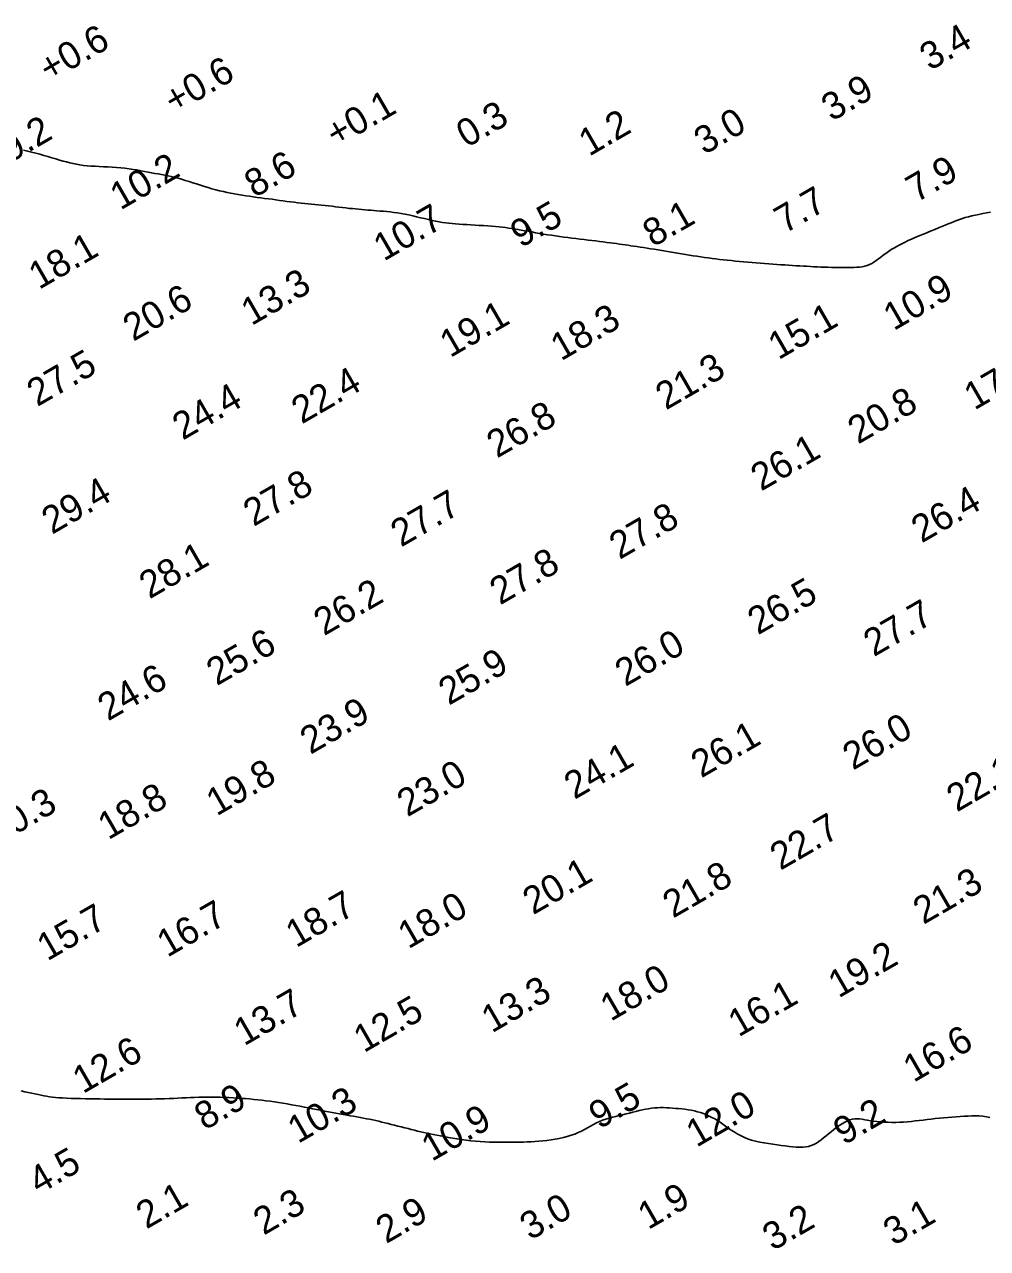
# Model space of a CAD drawing. Extents: x 3024098 to 3056816, y 418252 to 509144.
# Drawn here: x 3026842.8 to 3027019.2, y 427242.4 to 427466.6 of the extents above; entities that cross this region are included whole.
import ezdxf

# ---------------------------------------------------------------- set-up
doc = ezdxf.new("R2010")
doc.units = 0
doc.layers.add('V-CHAN-CONT-EL10', color=7, linetype='Continuous')
doc.layers.add('V-TOPO-SOUN-0911', color=7, linetype='Continuous')

msp = doc.modelspace()

# ---------------------------------------------------------------- linework, layer by layer
at = {"layer": 'V-CHAN-CONT-EL10'}
for points in [[(3026842.64, 427443.52), (3026843.37, 427443.37), (3026844.11, 427443.2), (3026844.86, 427443.01), (3026845.61, 427442.8), (3026846.36, 427442.59), (3026847.1, 427442.37), (3026847.82, 427442.15), (3026848.53, 427441.94), (3026849.21, 427441.74), (3026849.86, 427441.55), (3026850.48, 427441.38), (3026851.1, 427441.22), (3026851.71, 427441.08), (3026852.32, 427440.96), (3026852.95, 427440.85), (3026853.6, 427440.76), (3026854.27, 427440.69), (3026854.98, 427440.63), (3026855.73, 427440.59), (3026856.5, 427440.55), (3026857.28, 427440.52), (3026858.07, 427440.48), (3026858.87, 427440.44), (3026859.67, 427440.39), (3026860.45, 427440.32), (3026861.21, 427440.24), (3026861.96, 427440.14), (3026862.69, 427440.03), (3026863.41, 427439.91), (3026864.1, 427439.78), (3026864.78, 427439.66), (3026865.43, 427439.53), (3026866.07, 427439.41), (3026866.69, 427439.29), (3026867.3, 427439.18), (3026867.9, 427439.07), (3026868.5, 427438.96), (3026869.1, 427438.84), (3026869.7, 427438.71), (3026870.31, 427438.56)], [(3026870.31, 427438.56), (3026870.94, 427438.4), (3026871.59, 427438.21), (3026872.26, 427438.01), (3026872.94, 427437.8), (3026873.64, 427437.58), (3026874.33, 427437.35), (3026875.04, 427437.12), (3026875.75, 427436.9), (3026876.45, 427436.68), (3026877.15, 427436.48), (3026877.85, 427436.29), (3026878.54, 427436.12), (3026879.23, 427435.95), (3026879.91, 427435.8), (3026880.6, 427435.66), (3026881.28, 427435.53), (3026881.97, 427435.4), (3026882.65, 427435.29), (3026883.34, 427435.18), (3026884.03, 427435.09), (3026884.72, 427434.99), (3026885.41, 427434.9), (3026886.1, 427434.81), (3026886.79, 427434.72), (3026887.48, 427434.63), (3026888.17, 427434.54), (3026888.85, 427434.45), (3026889.54, 427434.35), (3026890.21, 427434.26), (3026890.89, 427434.17), (3026891.55, 427434.08), (3026892.21, 427433.99), (3026892.86, 427433.92), (3026893.5, 427433.84), (3026894.13, 427433.78), (3026894.76, 427433.71), (3026895.38, 427433.65), (3026896, 427433.59), (3026896.62, 427433.53), (3026897.24, 427433.47), (3026897.87, 427433.41), (3026898.5, 427433.34), (3026899.14, 427433.26), (3026899.78, 427433.19), (3026900.41, 427433.11), (3026901.04, 427433.04), (3026901.66, 427432.96), (3026902.27, 427432.89), (3026902.87, 427432.83), (3026903.45, 427432.77), (3026904.02, 427432.71), (3026904.57, 427432.66), (3026905.12, 427432.62), (3026905.67, 427432.57), (3026906.23, 427432.53), (3026906.79, 427432.48), (3026907.36, 427432.44), (3026907.94, 427432.4), (3026908.54, 427432.35), (3026909.16, 427432.29), (3026909.79, 427432.23), (3026910.44, 427432.15), (3026911.11, 427432.06), (3026911.79, 427431.95), (3026912.48, 427431.83), (3026913.19, 427431.69), (3026913.92, 427431.53), (3026914.64, 427431.36), (3026915.37, 427431.18), (3026916.08, 427431.01), (3026916.79, 427430.84), (3026917.47, 427430.68), (3026918.13, 427430.54), (3026918.76, 427430.42), (3026919.37, 427430.32), (3026919.97, 427430.23), (3026920.56, 427430.16), (3026921.16, 427430.1), (3026921.78, 427430.05), (3026922.42, 427430), (3026923.1, 427429.96), (3026923.81, 427429.91), (3026924.56, 427429.87), (3026925.33, 427429.82), (3026926.1, 427429.77), (3026926.88, 427429.72), (3026927.64, 427429.67), (3026928.38, 427429.62), (3026929.08, 427429.56), (3026929.73, 427429.5), (3026930.35, 427429.43), (3026930.94, 427429.36), (3026931.51, 427429.28), (3026932.07, 427429.2), (3026932.63, 427429.11), (3026933.2, 427429.02), (3026933.8, 427428.91), (3026934.42, 427428.8), (3026935.07, 427428.68), (3026935.74, 427428.56), (3026936.43, 427428.43), (3026937.14, 427428.31), (3026937.86, 427428.18), (3026938.6, 427428.06), (3026939.34, 427427.95), (3026940.08, 427427.84), (3026940.83, 427427.73), (3026941.58, 427427.63), (3026942.33, 427427.54), (3026943.08, 427427.45), (3026943.83, 427427.36), (3026944.57, 427427.27), (3026945.31, 427427.18), (3026946.03, 427427.09), (3026946.75, 427427.01), (3026947.45, 427426.92), (3026948.14, 427426.83), (3026948.81, 427426.74), (3026949.45, 427426.66), (3026950.08, 427426.58), (3026950.67, 427426.49), (3026951.24, 427426.42), (3026951.79, 427426.34), (3026952.32, 427426.27), (3026952.85, 427426.19), (3026953.37, 427426.12), (3026953.9, 427426.04), (3026954.44, 427425.96), (3026955, 427425.88), (3026955.59, 427425.79), (3026956.21, 427425.7), (3026956.84, 427425.6), (3026957.5, 427425.5), (3026958.17, 427425.4), (3026958.86, 427425.29), (3026959.56, 427425.18), (3026960.27, 427425.06), (3026960.98, 427424.94), (3026961.7, 427424.82), (3026962.42, 427424.7), (3026963.14, 427424.58), (3026963.86, 427424.46), (3026964.57, 427424.34), (3026965.28, 427424.22), (3026965.99, 427424.11), (3026966.68, 427424.01), (3026967.37, 427423.91), (3026968.06, 427423.81), (3026968.75, 427423.72), (3026969.44, 427423.63), (3026970.13, 427423.55), (3026970.84, 427423.47), (3026971.55, 427423.39), (3026972.29, 427423.31), (3026973.03, 427423.23), (3026973.78, 427423.16), (3026974.54, 427423.09), (3026975.31, 427423.02), (3026976.08, 427422.96), (3026976.85, 427422.89), (3026977.62, 427422.83), (3026978.38, 427422.78), (3026979.13, 427422.72), (3026979.88, 427422.67), (3026980.62, 427422.62), (3026981.35, 427422.57), (3026982.07, 427422.52), (3026982.78, 427422.48), (3026983.48, 427422.43), (3026984.16, 427422.39), (3026984.83, 427422.35), (3026985.49, 427422.31), (3026986.14, 427422.27), (3026986.79, 427422.23), (3026987.43, 427422.2), (3026988.07, 427422.17), (3026988.71, 427422.14), (3026989.35, 427422.12), (3026989.99, 427422.1), (3026990.63, 427422.08), (3026991.26, 427422.06), (3026991.89, 427422.05), (3026992.5, 427422.05), (3026993.09, 427422.04), (3026993.67, 427422.04), (3026994.23, 427422.05), (3026994.76, 427422.06), (3026995.28, 427422.09), (3026995.78, 427422.13), (3026996.26, 427422.2), (3026996.72, 427422.3), (3026997.17, 427422.43), (3026997.6, 427422.6), (3026998.02, 427422.81), (3026998.42, 427423.06), (3026998.83, 427423.34), (3026999.24, 427423.64), (3026999.66, 427423.96), (3027000.1, 427424.3), (3027000.56, 427424.64), (3027001.06, 427424.99), (3027001.59, 427425.33), (3027002.16, 427425.67), (3027002.76, 427426), (3027003.39, 427426.33), (3027004.03, 427426.65), (3027004.7, 427426.97), (3027005.39, 427427.28), (3027006.08, 427427.59), (3027006.79, 427427.9), (3027007.5, 427428.19), (3027008.2, 427428.48), (3027008.9, 427428.77), (3027009.58, 427429.04), (3027010.24, 427429.31), (3027010.87, 427429.57), (3027011.47, 427429.81), (3027012.03, 427430.04), (3027012.56, 427430.26), (3027013.08, 427430.47), (3027013.58, 427430.67), (3027014.09, 427430.85), (3027014.61, 427431.03), (3027015.14, 427431.2), (3027015.71, 427431.36), (3027016.32, 427431.51), (3027016.96, 427431.65), (3027017.63, 427431.79), (3027018.33, 427431.93), (3027019.05, 427432.06), (3027019.79, 427432.19)], [(3027019.63, 427266.39), (3027019, 427266.53), (3027018.36, 427266.62), (3027017.71, 427266.68), (3027017.04, 427266.7), (3027016.36, 427266.7), (3027015.67, 427266.67), (3027014.95, 427266.64), (3027014.22, 427266.6), (3027013.47, 427266.55), (3027012.71, 427266.49), (3027011.94, 427266.43), (3027011.17, 427266.36), (3027010.41, 427266.29), (3027009.64, 427266.21), (3027008.89, 427266.12), (3027008.15, 427266.03), (3027007.42, 427265.94), (3027006.69, 427265.85), (3027005.98, 427265.77), (3027005.27, 427265.69), (3027004.56, 427265.62), (3027003.84, 427265.57), (3027003.13, 427265.53), (3027002.41, 427265.51), (3027001.7, 427265.51), (3027000.99, 427265.52), (3027000.29, 427265.56), (3026999.61, 427265.6), (3026998.96, 427265.66), (3026998.34, 427265.74), (3026997.76, 427265.82), (3026997.22, 427265.91), (3026996.72, 427266), (3026996.24, 427266.08), (3026995.79, 427266.14), (3026995.35, 427266.17), (3026994.91, 427266.16), (3026994.46, 427266.1), (3026994.01, 427265.98), (3026993.54, 427265.8), (3026993.06, 427265.56), (3026992.56, 427265.27), (3026992.06, 427264.94), (3026991.56, 427264.58), (3026991.06, 427264.2), (3026990.57, 427263.81), (3026990.1, 427263.42), (3026989.64, 427263.04), (3026989.19, 427262.67), (3026988.75, 427262.33), (3026988.31, 427262.01), (3026987.86, 427261.72), (3026987.4, 427261.47), (3026986.93, 427261.27), (3026986.44, 427261.11), (3026985.91, 427261.01), (3026985.36, 427260.96), (3026984.78, 427260.95), (3026984.17, 427260.98), (3026983.53, 427261.04), (3026982.86, 427261.11), (3026982.16, 427261.2), (3026981.43, 427261.3), (3026980.67, 427261.4), (3026979.89, 427261.51), (3026979.09, 427261.63), (3026978.29, 427261.76), (3026977.5, 427261.91), (3026976.73, 427262.08), (3026975.98, 427262.28), (3026975.27, 427262.52), (3026974.59, 427262.79), (3026973.96, 427263.09), (3026973.37, 427263.41), (3026972.8, 427263.76), (3026972.25, 427264.11), (3026971.73, 427264.47), (3026971.22, 427264.83), (3026970.72, 427265.18), (3026970.23, 427265.52), (3026969.73, 427265.83), (3026969.24, 427266.13), (3026968.74, 427266.41), (3026968.23, 427266.67), (3026967.72, 427266.91), (3026967.19, 427267.12), (3026966.66, 427267.3), (3026966.1, 427267.47), (3026965.53, 427267.6), (3026964.95, 427267.72), (3026964.37, 427267.82), (3026963.78, 427267.9), (3026963.2, 427267.97), (3026962.62, 427268.03), (3026962.05, 427268.08), (3026961.49, 427268.13), (3026960.93, 427268.17), (3026960.39, 427268.2), (3026959.85, 427268.21), (3026959.31, 427268.21), (3026958.77, 427268.2), (3026958.23, 427268.16), (3026957.68, 427268.1), (3026957.13, 427268.02), (3026956.56, 427267.92), (3026955.99, 427267.8), (3026955.41, 427267.66), (3026954.82, 427267.52), (3026954.22, 427267.36), (3026953.61, 427267.21), (3026953, 427267.06), (3026952.38, 427266.91), (3026951.76, 427266.77), (3026951.13, 427266.61), (3026950.51, 427266.46), (3026949.9, 427266.29), (3026949.29, 427266.1), (3026948.7, 427265.9), (3026948.12, 427265.66), (3026947.56, 427265.41), (3026947.02, 427265.13), (3026946.48, 427264.83), (3026945.94, 427264.53), (3026945.39, 427264.23), (3026944.82, 427263.93), (3026944.23, 427263.64), (3026943.6, 427263.38), (3026942.94, 427263.14), (3026942.24, 427262.93), (3026941.52, 427262.74), (3026940.77, 427262.58), (3026940.02, 427262.44), (3026939.27, 427262.32), (3026938.51, 427262.21), (3026937.77, 427262.13), (3026937.04, 427262.06), (3026936.32, 427262.01), (3026935.61, 427261.97), (3026934.91, 427261.93), (3026934.2, 427261.91), (3026933.48, 427261.9), (3026932.75, 427261.89), (3026932, 427261.88), (3026931.23, 427261.87), (3026930.44, 427261.87), (3026929.63, 427261.87), (3026928.81, 427261.88), (3026927.98, 427261.91), (3026927.13, 427261.94), (3026926.28, 427261.99), (3026925.43, 427262.06), (3026924.57, 427262.15), (3026923.71, 427262.25), (3026922.87, 427262.37), (3026922.04, 427262.49), (3026921.23, 427262.63), (3026920.45, 427262.77), (3026919.7, 427262.91), (3026918.99, 427263.04), (3026918.32, 427263.17), (3026917.69, 427263.3), (3026917.09, 427263.42), (3026916.51, 427263.55), (3026915.94, 427263.67), (3026915.38, 427263.8), (3026914.82, 427263.93), (3026914.25, 427264.07), (3026913.66, 427264.21), (3026913.06, 427264.36), (3026912.45, 427264.52), (3026911.83, 427264.68), (3026911.21, 427264.84), (3026910.6, 427264.99), (3026909.99, 427265.15), (3026909.4, 427265.3), (3026908.82, 427265.44), (3026908.25, 427265.58), (3026907.69, 427265.71), (3026907.14, 427265.84), (3026906.59, 427265.96), (3026906.03, 427266.07), (3026905.47, 427266.19), (3026904.9, 427266.3), (3026904.31, 427266.41), (3026903.71, 427266.51), (3026903.1, 427266.62), (3026902.48, 427266.72), (3026901.84, 427266.83), (3026901.19, 427266.94), (3026900.53, 427267.05), (3026899.86, 427267.18), (3026899.17, 427267.3), (3026898.47, 427267.44), (3026897.77, 427267.58), (3026897.04, 427267.72), (3026896.31, 427267.86), (3026895.57, 427268.01), (3026894.82, 427268.16), (3026894.06, 427268.31), (3026893.28, 427268.46), (3026892.5, 427268.6), (3026891.72, 427268.74), (3026890.93, 427268.88), (3026890.14, 427269.02), (3026889.35, 427269.14), (3026888.57, 427269.26), (3026887.8, 427269.37), (3026887.04, 427269.48), (3026886.28, 427269.57), (3026885.53, 427269.65), (3026884.79, 427269.73), (3026884.04, 427269.8), (3026883.29, 427269.86), (3026882.54, 427269.91), (3026881.78, 427269.96), (3026881.01, 427270.01), (3026880.23, 427270.04), (3026879.45, 427270.07), (3026878.66, 427270.1), (3026877.87, 427270.11), (3026877.08, 427270.12), (3026876.3, 427270.12), (3026875.52, 427270.12), (3026874.74, 427270.1), (3026873.97, 427270.08), (3026873.2, 427270.04), (3026872.42, 427270.01), (3026871.65, 427269.98), (3026870.87, 427269.94), (3026870.08, 427269.9), (3026869.29, 427269.87), (3026868.48, 427269.85), (3026867.67, 427269.82), (3026866.85, 427269.8), (3026866.04, 427269.79), (3026865.22, 427269.78), (3026864.42, 427269.77), (3026863.62, 427269.77), (3026862.84, 427269.76), (3026862.07, 427269.76), (3026861.31, 427269.76), (3026860.56, 427269.77), (3026859.8, 427269.77), (3026859.04, 427269.78), (3026858.25, 427269.78), (3026857.45, 427269.79), (3026856.62, 427269.8), (3026855.75, 427269.81), (3026854.85, 427269.83), (3026853.95, 427269.84), (3026853.06, 427269.86), (3026852.18, 427269.88), (3026851.33, 427269.91), (3026850.52, 427269.94), (3026849.78, 427269.98), (3026849.1, 427270.03), (3026848.49, 427270.08), (3026847.92, 427270.14), (3026847.38, 427270.21), (3026846.86, 427270.29), (3026846.35, 427270.38), (3026845.83, 427270.47), (3026845.29, 427270.59), (3026844.72, 427270.71), (3026844.12, 427270.84), (3026843.5, 427270.98), (3026842.86, 427271.13), (3026842.2, 427271.28)]]:
    msp.add_lwpolyline(points, dxfattribs=at)

# ---------------------------------------------------------------- texts
at = {"layer": 'V-TOPO-SOUN-0911'}
for s, p in [('+0.6 ', (3026847.31, 427455.9)), ('3.4', (3027008.69, 427458)), ('+0.6 ', (3026870.21, 427450.06)), ('3.9', (3026990.68, 427448.72)), ('+0.1 ', (3026899.85, 427443.94)), ('0.3', (3026923.79, 427443.89)), ('9.2', (3026840.22, 427441.17)), ('1.2', (3026946.23, 427442.32)), ('3.0', (3026967.34, 427442.61)), ('10.2 ', (3026860.37, 427432.47)), ('8.6', (3026884.97, 427434.75)), ('7.9', (3027006.17, 427433.86)), ('7.7', (3026982.05, 427428.18)), ('10.7 ', (3026908.63, 427423.12)), ('9.5', (3026933.72, 427425.55)), ('8.1', (3026957.95, 427425.7)), ('18.1 ', (3026845.46, 427417.92)), ('13.3 ', (3026884.38, 427411.31)), ('10.9 ', (3027002.03, 427410.39)), ('20.6 ', (3026862.73, 427408.43)), ('19.1 ', (3026920.78, 427405.45)), ('18.3 ', (3026941.08, 427404.85)), ('15.1 ', (3026980.92, 427405.06)), ('27.5 ', (3026845.14, 427396.48)), ('21.3 ', (3026960.3, 427395.86)), ('17.1 ', (3027016.81, 427395.84)), ('22.4 ', (3026893.6, 427393.3)), ('24.4 ', (3026871.79, 427390.34)), ('20.8 ', (3026995.51, 427389.62)), ('26.8 ', (3026929.36, 427387.06)), ('26.1 ', (3026977.74, 427381.01)), ('27.8 ', (3026884.78, 427374.53)), ('29.4 ', (3026847.84, 427373.09)), ('26.4 ', (3027007.15, 427371.51)), ('27.7 ', (3026911.78, 427370.76)), ('27.8 ', (3026951.81, 427368.49)), ('28.1 ', (3026865.7, 427361.26)), ('27.8 ', (3026929.92, 427360.16)), ('26.2 ', (3026897.67, 427354.52)), ('26.5 ', (3026977.16, 427354.68)), ('27.7 ', (3026998.39, 427350.68)), ('25.6 ', (3026878.02, 427345.37)), ('26.0 ', (3026952.87, 427345.23)), ('25.9 ', (3026920.54, 427341.79)), ('24.6 ', (3026858.1, 427338.91)), ('23.9 ', (3026895.18, 427332.8)), ('26.0 ', (3026994.57, 427329.91)), ('26.1 ', (3026966.78, 427328.48)), ('24.1 ', (3026943.55, 427324.55)), ('19.8 ', (3026877.99, 427321.51)), ('23.0 ', (3026912.94, 427321.35)), ('22.1 ', (3027013.6, 427322.25)), ('20.3 ', (3026837.83, 427316.23)), ('18.8 ', (3026858.14, 427317.15)), ('22.7 ', (3026981.27, 427311.57)), ('20.1 ', (3026935.97, 427303.42)), ('21.8 ', (3026961.61, 427302.81)), ('21.3 ', (3027007.48, 427301.66)), ('18.7 ', (3026892.55, 427297.4)), ('15.7 ', (3026846.98, 427294.97)), ('16.7 ', (3026868.96, 427295.63)), ('18.0 ', (3026913.11, 427297.17)), ('19.2 ', (3026991.93, 427288.18)), ('18.0 ', (3026950.18, 427283.91)), ('13.7 ', (3026883.04, 427279.42)), ('13.3 ', (3026928.41, 427281.78)), ('16.1 ', (3026973.6, 427281.04)), ('12.5 ', (3026904.98, 427278.17)), ('16.6 ', (3027005.67, 427272.73)), ('12.6 ', (3026853.51, 427270.67)), ('8.9', (3026875.82, 427263.97)), ('9.5', (3026948.09, 427264.17)), ('10.3 ', (3026892.91, 427261.54)), ('12.0 ', (3026965.9, 427260.85)), ('10.9 ', (3026917.42, 427258.26)), ('9.2', (3026992.88, 427261.25)), ('4.5', (3026845.43, 427252.23)), ('2.1', (3026865.14, 427245.88)), ('1.9', (3026957.05, 427245.76)), ('2.3', (3026886.61, 427244.75)), ('3.0', (3026935.45, 427243.83)), ('2.9', (3026909.06, 427243.21)), ('3.2', (3026979.89, 427241.89)), ('3.1', (3027002.02, 427242.83))]:
    msp.add_text(s, height=5, rotation=30, dxfattribs=at).set_placement(p)

doc.saveas('drawing.dxf')
